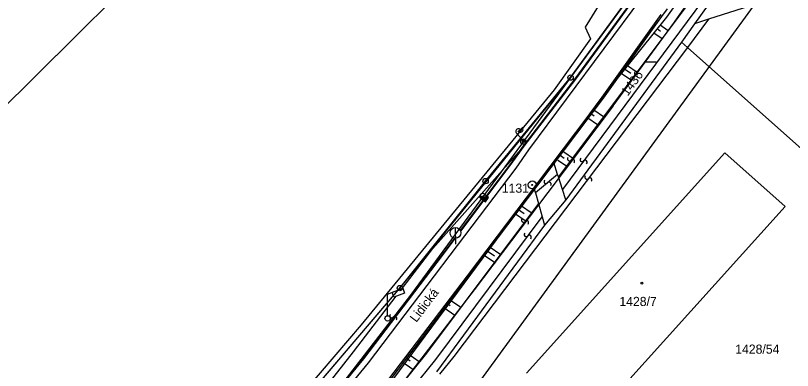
# Model space of a CAD drawing. Extents: x -469926 to -462499, y -1098642 to -1092733.
# Drawn here: x -464064.9 to -463920.3, y -1094642.2 to -1094576.2 of the extents above; entities that cross this region are included whole.
import ezdxf

# ---------------------------------------------------------------- set-up
doc = ezdxf.new("R2010")
doc.units = 0
for name, color, linetype in [('Vrstva 1', 7, 'Continuous'), ('Vrstva 10', 7, 'Continuous'), ('Vrstva 22', 7, 'Continuous'), ('Vrstva 24', 7, 'Continuous'), ('Vrstva 25', 7, 'Continuous'), ('Vrstva 4', 7, 'Continuous'), ('Vrstva 48', 7, 'Continuous'), ('Vrstva 50', 7, 'Continuous'), ('Vrstva 51', 7, 'Continuous'), ('Vrstva 6', 7, 'Continuous'), ('Vrstva 8', 7, 'Continuous')]:
    doc.layers.add(name, color=color, linetype=linetype)

msp = doc.modelspace()

# ---------------------------------------------------------------- linework, layer by layer
at = {"layer": 'Vrstva 1'}
for p, q in [((-463834.37, -1094544.29), (-463935.9, -1094576.9)), ((-463961.6, -1094587.75), (-463949.93, -1094571.78)), ((-463964.72, -1094603.54), (-463943.58, -1094574.99)), ((-463935.96, -1094574.21), (-463938.5, -1094577.74)), ((-463938.5, -1094577.74), (-463940.96, -1094581.14)), ((-463935.9, -1094576.9), (-463938.5, -1094577.74)), ((-463940.96, -1094581.14), (-463962.48, -1094610.51)), ((-463940.96, -1094581.14), (-463939.85, -1094582.13)), ((-463939.85, -1094582.13), (-463914.98, -1094604.29)), ((-463977.41, -1094607.01), (-463961.6, -1094587.75)), ((-463969.82, -1094642.72), (-463932.9, -1094601.72)), ((-463932.9, -1094601.72), (-463921.68, -1094611.72)), ((-463968.33, -1094608.41), (-463964.72, -1094603.54)), ((-463993.38, -1094626.9), (-463977.41, -1094607.01)), ((-463995.71, -1094645.38), (-463968.33, -1094608.41)), ((-463978.5, -1094609.81), (-463978.26, -1094609.78)), ((-463978.5, -1094609.84), (-463978.17, -1094609.79)), ((-463978.47, -1094610), (-463978.5, -1094609.8)), ((-463978.49, -1094609.75), (-463978.45, -1094609.74)), ((-463978.49, -1094609.78), (-463978.36, -1094609.76)), ((-463978.49, -1094609.88), (-463978.07, -1094609.81)), ((-463978.49, -1094609.91), (-463977.97, -1094609.83)), ((-463978.48, -1094609.94), (-463977.88, -1094609.85)), ((-463978.48, -1094609.97), (-463977.78, -1094609.87)), ((-463978.42, -1094610.1), (-463978.47, -1094609.74)), ((-463978.47, -1094610), (-463977.69, -1094609.89)), ((-463978.46, -1094610.03), (-463977.59, -1094609.9)), ((-463978.38, -1094610.15), (-463978.44, -1094609.74)), ((-463978.44, -1094610.06), (-463977.49, -1094609.92)), ((-463978.42, -1094610.09), (-463977.4, -1094609.94)), ((-463978.34, -1094610.19), (-463978.41, -1094609.75)), ((-463978.41, -1094610.12), (-463977.3, -1094609.96)), ((-463978.38, -1094610.15), (-463977.21, -1094609.97)), ((-463978.3, -1094610.23), (-463978.37, -1094609.76)), ((-463978.27, -1094610.25), (-463978.34, -1094609.76)), ((-463978.23, -1094610.28), (-463978.31, -1094609.77)), ((-463978.2, -1094610.31), (-463978.28, -1094609.77)), ((-463978.16, -1094610.33), (-463978.24, -1094609.78)), ((-463978.12, -1094610.36), (-463978.21, -1094609.79)), ((-463978.09, -1094610.39), (-463978.18, -1094609.79)), ((-463978.05, -1094610.41), (-463978.14, -1094609.8)), ((-463978.02, -1094610.44), (-463978.11, -1094609.8)), ((-463977.98, -1094610.47), (-463978.08, -1094609.81)), ((-463977.94, -1094610.49), (-463978.04, -1094609.82)), ((-463977.91, -1094610.52), (-463978.01, -1094609.82)), ((-463977.87, -1094610.55), (-463977.98, -1094609.83)), ((-463977.84, -1094610.57), (-463977.95, -1094609.84)), ((-463977.8, -1094610.6), (-463977.91, -1094609.84)), ((-463977.76, -1094610.63), (-463977.88, -1094609.85)), ((-463977.73, -1094610.65), (-463977.85, -1094609.85)), ((-463977.69, -1094610.68), (-463977.81, -1094609.86)), ((-463977.66, -1094610.71), (-463977.78, -1094609.87)), ((-463977.62, -1094610.74), (-463977.75, -1094609.87)), ((-463977.58, -1094610.76), (-463977.71, -1094609.88)), ((-463977.55, -1094610.79), (-463977.68, -1094609.89)), ((-463977.51, -1094610.81), (-463977.65, -1094609.89)), ((-463977.48, -1094610.84), (-463977.61, -1094609.9)), ((-463977.44, -1094610.84), (-463977.58, -1094609.9)), ((-463977.42, -1094610.8), (-463977.55, -1094609.91)), ((-463977.39, -1094610.77), (-463977.52, -1094609.92)), ((-463977.36, -1094610.73), (-463977.48, -1094609.92)), ((-463977.34, -1094610.69), (-463977.45, -1094609.93)), ((-463977.31, -1094610.66), (-463977.42, -1094609.94)), ((-463977.28, -1094610.62), (-463977.38, -1094609.94)), ((-463977.26, -1094610.59), (-463977.35, -1094609.95)), ((-463977.23, -1094610.55), (-463977.32, -1094609.95)), ((-463977.2, -1094610.51), (-463977.29, -1094609.96)), ((-463977.18, -1094610.48), (-463977.25, -1094609.97)), ((-463977.15, -1094610.44), (-463977.22, -1094609.97)), ((-463978.36, -1094610.18), (-463977.11, -1094609.99)), ((-463978.33, -1094610.2), (-463977.01, -1094610.01)), ((-463978.3, -1094610.23), (-463976.92, -1094610.03)), ((-463978.23, -1094610.28), (-463976.89, -1094610.09)), ((-463978.19, -1094610.31), (-463976.91, -1094610.12)), ((-463978.15, -1094610.34), (-463976.94, -1094610.16)), ((-463978.12, -1094610.36), (-463976.97, -1094610.2)), ((-463978.08, -1094610.39), (-463976.99, -1094610.23)), ((-463978.04, -1094610.42), (-463977.02, -1094610.27)), ((-463978.01, -1094610.45), (-463977.05, -1094610.3)), ((-463977.97, -1094610.47), (-463977.07, -1094610.34)), ((-463977.94, -1094610.5), (-463977.1, -1094610.38)), ((-463977.9, -1094610.53), (-463977.13, -1094610.41)), ((-463977.86, -1094610.55), (-463977.16, -1094610.45)), ((-463977.83, -1094610.58), (-463977.18, -1094610.48)), ((-463977.79, -1094610.61), (-463977.21, -1094610.52)), ((-463977.76, -1094610.63), (-463977.23, -1094610.56)), ((-463977.72, -1094610.66), (-463977.26, -1094610.59)), ((-463977.68, -1094610.69), (-463977.29, -1094610.63)), ((-463977.65, -1094610.71), (-463977.32, -1094610.66)), ((-463977.61, -1094610.74), (-463977.34, -1094610.7)), ((-463977.58, -1094610.77), (-463977.37, -1094610.74)), ((-463977.54, -1094610.79), (-463977.4, -1094610.77)), ((-463977.5, -1094610.82), (-463977.42, -1094610.81)), ((-463977.47, -1094610.85), (-463977.45, -1094610.84)), ((-463977.12, -1094610.41), (-463977.19, -1094609.98)), ((-463977.1, -1094610.37), (-463977.15, -1094609.98)), ((-463977.07, -1094610.33), (-463977.12, -1094609.99)), ((-463977.04, -1094610.3), (-463977.09, -1094610)), ((-463977.02, -1094610.26), (-463977.05, -1094610)), ((-463976.99, -1094610.23), (-463977.02, -1094610.01)), ((-463976.96, -1094610.19), (-463976.99, -1094610.02)), ((-463976.93, -1094610.15), (-463976.96, -1094610.02)), ((-463976.91, -1094610.12), (-463976.92, -1094610.03)), ((-463976.88, -1094610.08), (-463976.89, -1094610.03)), ((-463962.48, -1094610.51), (-463966.46, -1094615.21)), ((-463921.68, -1094611.72), (-463958.66, -1094652.74)), ((-463966.46, -1094615.21), (-463986.55, -1094642.45)), ((-463983.05, -1094615.64), (-463983.03, -1094618.74)), ((-464039.12, -1094680.51), (-463993.38, -1094626.9)), ((-463995.65, -1094628.01), (-463992.85, -1094626.93)), ((-463992.85, -1094626.93), (-463992.51, -1094627.85)), ((-463995.65, -1094632.04), (-463995.65, -1094628.01)), ((-463994.48, -1094628.58), (-463994.81, -1094627.69)), ((-463992.51, -1094627.85), (-463994.48, -1094628.58))]:
    msp.add_line(p, q, dxfattribs=at)
for centre, radius in [((-463970.37, -1094599.66), 0.5), ((-463983.03, -1094616.64), 1), ((-463995.65, -1094632.54), 0.5)]:
    msp.add_circle(centre, radius, dxfattribs=at)
at = {"layer": 'Vrstva 10'}
msp.add_lwpolyline([(-463949.92, -1094571.77), (-463961.59, -1094587.74), (-463993.36, -1094626.88), (-464039.11, -1094680.51), (-464049.03, -1094695.48), (-464070.61, -1094712.88), (-464099.75, -1094737.61), (-464130.07, -1094759.6), (-464222.28, -1094822.3), (-464223.79, -1094826.52), (-464253.47, -1094847.87), (-464294.97, -1094871.5), (-464362.91, -1094899.59), (-464374.72, -1094907.97), (-464405.45, -1094923.29), (-464437.25, -1094939.66), (-464484.62, -1094963.62), (-464510.15, -1094974.07)], dxfattribs=at)
at = {"layer": 'Vrstva 22'}
for p, q in [((-463931.03, -1094558.48), (-463943.76, -1094576.52)), ((-463942.26, -1094577.42), (-463929.81, -1094559.48)), ((-463949.47, -1094572.51), (-463960.79, -1094587.96)), ((-463949.39, -1094572.57), (-463960.71, -1094588.02)), ((-463955.73, -1094591.38), (-463944.74, -1094576.01)), ((-463943.76, -1094576.52), (-463955.73, -1094591.38)), ((-463955.45, -1094591.58), (-463944.46, -1094576.21)), ((-463953.68, -1094593), (-463942.26, -1094577.42)), ((-463960.71, -1094588.02), (-463970.32, -1094600.48)), ((-463960.79, -1094587.96), (-463969.87, -1094599.74)), ((-463955.73, -1094591.38), (-463967.95, -1094607.55)), ((-463967.67, -1094607.76), (-463955.45, -1094591.59)), ((-463953.68, -1094593), (-463965.8, -1094609.11)), ((-463970.32, -1094600.48), (-463987.26, -1094619.55)), ((-463970.4, -1094600.42), (-463972.79, -1094603.82)), ((-463970.32, -1094600.48), (-463972.71, -1094603.88)), ((-463970.17, -1094600.12), (-463970.4, -1094600.42)), ((-463972.79, -1094603.82), (-463982.12, -1094616.21)), ((-463972.71, -1094603.88), (-463982.08, -1094616.32)), ((-463967.95, -1094607.55), (-463980.86, -1094624.63)), ((-463980.58, -1094624.84), (-463967.67, -1094607.76)), ((-463965.8, -1094609.11), (-463979.55, -1094627.21)), ((-463978.49, -1094609.74), (-463976.85, -1094610.04)), ((-463976.85, -1094610.04), (-463977.69, -1094609.42)), ((-463978.29, -1094610.24), (-463977.46, -1094610.85)), ((-463977.46, -1094610.85), (-463976.86, -1094610.05)), ((-463976.86, -1094610.05), (-463976.85, -1094610.04)), ((-463983.19, -1094617.63), (-463985.59, -1094620.81)), ((-463983.08, -1094617.64), (-463985.51, -1094620.87)), ((-463992.94, -1094626.96), (-463987.26, -1094619.55)), ((-463985.59, -1094620.81), (-464000.24, -1094640)), ((-463985.51, -1094620.87), (-464000.16, -1094640.06)), ((-463980.86, -1094624.63), (-463995.46, -1094643.84)), ((-463995.18, -1094644.05), (-463980.58, -1094624.84)), ((-463979.55, -1094627.21), (-463993.63, -1094645.5)), ((-464001.99, -1094638.78), (-463994.06, -1094628.42)), ((-464013.67, -1094653.55), (-464001.99, -1094638.78)), ((-464000.24, -1094640), (-464011.73, -1094653.88)), ((-464000.16, -1094640.06), (-464011.65, -1094653.94))]:
    msp.add_line(p, q, dxfattribs=at)
for start, end in [(53.5028, 230.7334), (169.4213, 233.3889)]:
    msp.add_arc((-463977.99, -1094609.83), 0.508, start, end, dxfattribs=at)
at = {"layer": 'Vrstva 24'}
for centre, radius in [((-463961.6, -1094587.75), 0.5), ((-463961.6, -1094587.75), 0.1), ((-463977.41, -1094607.01), 0.5), ((-463977.41, -1094607.01), 0.1), ((-463968.73, -1094607.71), 0.75), ((-463968.73, -1094607.71), 0.1), ((-463993.38, -1094626.9), 0.5), ((-463993.38, -1094626.9), 0.1)]:
    msp.add_circle(centre, radius, dxfattribs=at)
at = {"layer": 'Vrstva 25'}
msp.add_line((-463947.76, -1094584.84), (-463945.66, -1094584.84), dxfattribs=at)
msp.add_circle((-463948.31, -1094625.98), 0.175, dxfattribs=at)
at = {"layer": 'Vrstva 4'}
for p, q in [((-463938.56, -1094572.47), (-463963.85, -1094606.23)), ((-463937.06, -1094573.47), (-463963.11, -1094608.54)), ((-463935.9, -1094576.9), (-463939.85, -1094582.13)), ((-463939.85, -1094582.13), (-463983.33, -1094639.64)), ((-463961.6, -1094587.75), (-463991.42, -1094628.21)), ((-463964, -1094605.79), (-463964.72, -1094603.54)), ((-463964, -1094605.79), (-463968.12, -1094609.16)), ((-463963.85, -1094606.23), (-463964, -1094605.79)), ((-463963.11, -1094608.54), (-463963.85, -1094606.23)), ((-463968.12, -1094609.16), (-463968.33, -1094608.41)), ((-463968.12, -1094609.16), (-463967.57, -1094611.19)), ((-463962.48, -1094610.51), (-463963.11, -1094608.54)), ((-463967.57, -1094611.19), (-463988.42, -1094639.03)), ((-463967.57, -1094611.19), (-463966.9, -1094613.62)), ((-463986.65, -1094640.21), (-463966.9, -1094613.62)), ((-463966.9, -1094613.62), (-463966.46, -1094615.21)), ((-463991.42, -1094628.21), (-464011.75, -1094654.53)), ((-463988.42, -1094639.03), (-464013.56, -1094670.02)), ((-464012.21, -1094671.43), (-463986.65, -1094640.21)), ((-463983.33, -1094639.64), (-463985.99, -1094642.92))]:
    msp.add_line(p, q, dxfattribs=at)
at = {"layer": 'Vrstva 48'}
for p, q in [((-463944.92, -1094577.96), (-463943.42, -1094579.01)), ((-463946.09, -1094579.41), (-463944.52, -1094580.5)), ((-463944.84, -1094579.15), (-463945.5, -1094578.68)), ((-463950.39, -1094587.02), (-463951.56, -1094586.2)), ((-463950.98, -1094585.49), (-463949.18, -1094586.74)), ((-463952.15, -1094586.93), (-463950.23, -1094588.26)), ((-463957.43, -1094593.64), (-463955.28, -1094595.13)), ((-463958.55, -1094595.11), (-463956.4, -1094596.61)), ((-463957.23, -1094594.9), (-463957.99, -1094594.37)), ((-463962.79, -1094602.77), (-463963.8, -1094602.06)), ((-463962.87, -1094601.59), (-463961.08, -1094602.83)), ((-463963.94, -1094603.1), (-463962.19, -1094604.31)), ((-463970.21, -1094613.09), (-463971.47, -1094612.2)), ((-463970.92, -1094611.48), (-463968.74, -1094612.99)), ((-463972.04, -1094612.95), (-463969.89, -1094614.44)), ((-463975.77, -1094620.96), (-463977.28, -1094619.89)), ((-463976.73, -1094619.17), (-463974.55, -1094620.68)), ((-463977.85, -1094620.65), (-463975.6, -1094622.2)), ((-463984.04, -1094630.18), (-463984.72, -1094629.7)), ((-463984.13, -1094629), (-463982.04, -1094630.45)), ((-463985.2, -1094630.51), (-463983.17, -1094631.91)), ((-463991.47, -1094640.49), (-463992.41, -1094639.83)), ((-463991.86, -1094639.1), (-463989.8, -1094640.53)), ((-463992.98, -1094640.58), (-463990.93, -1094642))]:
    msp.add_line(p, q, dxfattribs=at)
at = {"layer": 'Vrstva 50'}
msp.add_line((-464011.48, -1094538.23), (-464110.3, -1094635.96), dxfattribs=at)
at = {"layer": 'Vrstva 51'}
for p, q in [((-463939.51, -1094546.55), (-463958.86, -1094578.4)), ((-463958.86, -1094578.4), (-463957.89, -1094580.53)), ((-463957.89, -1094580.53), (-463964.68, -1094590.04)), ((-463964.68, -1094590.04), (-464000.57, -1094633.71)), ((-464000.57, -1094633.71), (-464040.54, -1094680.48))]:
    msp.add_line(p, q, dxfattribs=at)
for centre, radius, start, end in [((-463961.8, -1094602.86), 0.376, 132.9304, 319.2415), ((-463959.46, -1094603), 0.376, 132.9304, 319.2415), ((-463961.22, -1094603.35), 0.377, 312.2543, 139.9175), ((-463958.89, -1094603.49), 0.377, 312.2543, 139.9175), ((-463966.17, -1094607.09), 0.376, 132.9304, 319.2415), ((-463958.57, -1094606.27), 0.376, 132.9304, 319.2415), ((-463958, -1094606.76), 0.377, 312.2543, 139.9175), ((-463965.6, -1094607.57), 0.377, 312.2543, 139.9175), ((-463970.34, -1094614.27), 0.376, 132.9304, 319.2415), ((-463969.77, -1094614.75), 0.377, 312.2543, 139.9175), ((-463969.85, -1094616.96), 0.376, 132.9304, 319.2415), ((-463969.27, -1094617.45), 0.377, 312.2543, 139.9175), ((-463994.88, -1094632.07), 0.376, 132.9304, 319.2415), ((-463994.31, -1094632.56), 0.377, 312.2543, 139.9175)]:
    msp.add_arc(centre, radius, start, end, dxfattribs=at)
at = {"layer": 'Vrstva 6'}
for p, q in [((-463980.96, -1094647.68), (-463875.92, -1094503.67)), ((-463970.47, -1094599.39), (-463971.67, -1094598.11)), ((-463971.41, -1094597.87), (-463970.47, -1094596.98)), ((-463970.42, -1094599.79), (-463970.41, -1094599.35)), ((-463970.24, -1094599.81), (-463970.22, -1094599.33))]:
    msp.add_line(p, q, dxfattribs=at)
msp.add_circle((-463970.3, -1094599.57), 0.25, dxfattribs=at)
msp.add_circle((-463970.3, -1094599.57), 0.25, dxfattribs=at)
for centre, start, end in [((-463971.3, -1094597.77), 43.2101, 223.2101), ((-463970.94, -1094597.43), 222.5075, 43.9127)]:
    msp.add_arc(centre, 0.5, start, end, dxfattribs=at)
at = {"layer": 'Vrstva 8'}
for p, q in [((-463969.37, -1094601.21), (-463945.16, -1094568.51)), ((-463971.73, -1094604.57), (-463969.37, -1094601.21)), ((-463999.24, -1094640.82), (-463971.73, -1094604.57)), ((-464026.53, -1094673.86), (-463999.21, -1094640.79))]:
    msp.add_line(p, q, dxfattribs=at)

# ---------------------------------------------------------------- texts
at = {"layer": 'Vrstva 50'}
for s, rotation, p in [('1436', 53.568, (-463950.97, -1094591.3)), ('Lidická', 52.83, (-463990.31, -1094633.4))]:
    msp.add_text(s, height=1.7, rotation=rotation, dxfattribs=at).set_placement(p)
for s, p in [('1131', (-463974.39, -1094609.17)), ('1428/7', (-463952.51, -1094630.24)), ('1428/54', (-463930.94, -1094639.11))]:
    msp.add_text(s, height=1.7, dxfattribs=at).set_placement(p)

doc.saveas('drawing.dxf')
